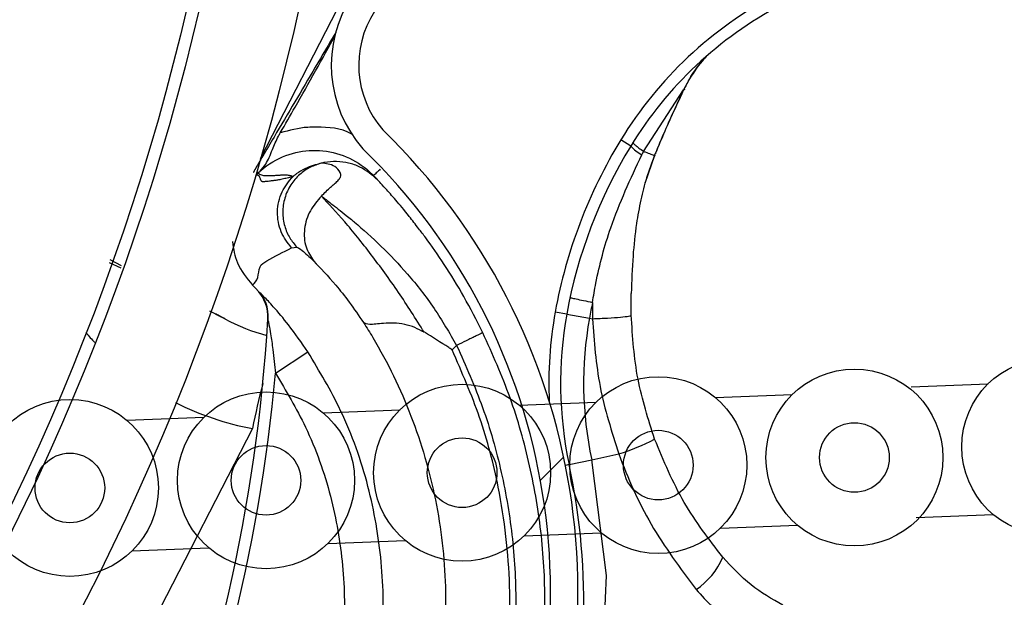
# Model space of a CAD drawing. Header units: inches. Extents: x 170 to 284, y 215 to 248.
# Tile 685 of 1056: x 211.3043 to 211.391, y 244.413 to 244.4639. Entities that reach past the tile are written whole.
import ezdxf

# ---------------------------------------------------------------- set-up
doc = ezdxf.new("R2010")
doc.units = ezdxf.units.IN
doc.header["$LTSCALE"] = 0.25
doc.header["$MEASUREMENT"] = 0
doc.layers.add('LH FRONT OF HOOD', color=7, linetype='Continuous')
pattern_1 = [(45, (200.7563139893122, 238.187647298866), (-0.03026527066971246, 0.03026527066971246), [])]

msp = doc.modelspace()

# ---------------------------------------------------------------- hatches: boundary and pattern name
at = {"layer": 'LH FRONT OF HOOD'}
h = msp.add_hatch(dxfattribs=at)
h.set_pattern_fill('ANSI31', color=256, scale=0.34241245, angle=2.8e-322, style=0)
h.set_pattern_definition([(45, (200.7896657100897, 238.187647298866), (-0.03026527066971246, 0.03026527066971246), [])])
edge = h.paths.add_edge_path(flags=0)
edge.add_arc((211.0763061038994, 244.0798696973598), 0.021400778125, 89.9999999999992, 390.52248781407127, ccw=False)
edge.add_line((211.0763061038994, 244.1012704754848), (211.1490687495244, 244.1012704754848))
edge.add_arc((211.1490687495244, 244.5121654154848), 0.4108949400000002, 270, 450.0000000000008)
edge.add_line((211.1490687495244, 244.9230603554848), (210.6654111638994, 244.9230603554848))
edge.add_arc((210.6654111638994, 244.9273405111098), 0.004280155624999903, 180.0000000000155, 269.9999999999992, ccw=False)
edge.add_line((210.6611310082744, 244.9273405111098), (210.6611310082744, 244.9701420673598))
edge.add_arc((210.6654111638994, 244.9701420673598), 0.004280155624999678, 360, 540, ccw=False)
edge.add_line((210.6696913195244, 244.9701420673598), (210.6696913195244, 244.9273405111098))
edge.add_line((210.6696913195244, 244.9273405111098), (210.6664589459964, 244.9273405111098))
edge.add_line((210.6664589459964, 244.9273405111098), (210.6664589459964, 244.9701420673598))
edge.add_arc((210.6654111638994, 244.9701420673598), 0.001047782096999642, 360, 540.0000000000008)
edge.add_line((210.6643633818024, 244.9701420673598), (210.6643633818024, 244.9273405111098))
edge.add_arc((210.6654111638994, 244.9273405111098), 0.001047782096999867, 180, 270)
edge.add_line((210.6654111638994, 244.9262927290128), (211.1490687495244, 244.9262927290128))
edge.add_arc((211.1490687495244, 244.5121654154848), 0.4141273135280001, 269.9999999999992, 450, ccw=False)
edge.add_line((211.1490687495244, 244.0980381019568), (211.0763061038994, 244.0980381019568))
edge.add_arc((211.0763061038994, 244.0798696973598), 0.018168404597, 450.0000000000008, 750.5224878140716)
edge.add_arc((211.0910543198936, 244.0885648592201), 0.001047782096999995, 390.5224878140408, 495.0000000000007)
edge.add_line((211.0903134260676, 244.0893057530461), (211.0816182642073, 244.0806105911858))
edge.add_line((211.0816182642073, 244.0806105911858), (211.0793326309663, 244.0828962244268))
edge.add_line((211.0793326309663, 244.0828962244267), (211.0880277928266, 244.091591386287))
edge.add_arc((211.0910543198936, 244.0885648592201), 0.004280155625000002, 390.522487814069, 495.0000000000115, ccw=False)
h = msp.add_hatch(dxfattribs=at)
h.set_pattern_fill('ANSI31', color=256, scale=0.34241245, style=0)
h.set_pattern_definition(pattern_1)
edge = h.paths.add_edge_path(flags=0)
edge.add_line((211.1157170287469, 244.9187801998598), (210.7733045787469, 244.9187801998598))
edge.add_line((210.7733045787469, 244.9187801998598), (210.7733045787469, 244.9230603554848))
edge.add_line((210.7733045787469, 244.9230603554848), (211.1157170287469, 244.9230603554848))
edge.add_arc((211.1157170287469, 244.5121654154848), 0.4108949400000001, 269.9999999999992, 450, ccw=False)
edge.add_line((211.1157170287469, 244.1012704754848), (211.0429543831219, 244.1012704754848))
edge.add_line((211.0429543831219, 244.1012704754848), (211.0429543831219, 244.1055506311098))
edge.add_line((211.0429543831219, 244.1055506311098), (211.1157170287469, 244.1055506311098))
edge.add_arc((211.1157170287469, 244.5121654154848), 0.406614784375, 270, 450.0000000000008)
h = msp.add_hatch(dxfattribs=at)
h.set_pattern_fill('ANSI32', color=256, scale=0.34241245, angle=2.8e-322, style=0)
h.set_pattern_definition([(45, (200.7563139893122, 238.187647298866), (-0.09079581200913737, 0.09079581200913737), []), (45, (200.8168445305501, 238.187647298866), (-0.09079581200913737, 0.09079581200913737), [])])
edge = h.paths.add_edge_path(flags=0)
edge.add_arc((211.115717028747, 244.5121654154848), 0.2182879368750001, 180, 540, ccw=False)
edge = h.paths.add_edge_path(flags=0)
edge.add_arc((211.115717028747, 244.5121654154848), 0.2097276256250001, 180, 540, ccw=False)
h = msp.add_hatch(dxfattribs=at)
h.set_pattern_fill('ANSI31', color=256, scale=0.34241245, angle=2.8e-322, style=0)
h.set_pattern_definition(pattern_1)
edge = h.paths.add_edge_path(flags=0)
edge.add_line((211.3609718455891, 244.4799598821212), (211.3607622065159, 244.4775549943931))
edge.add_arc((211.361120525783, 244.4816654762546), 0.004126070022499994, 242.80758111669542, 265.0180014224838, ccw=False)
edge.add_arc((211.3651888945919, 244.4895842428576), 0.01302879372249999, 194.2837484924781, 242.8075811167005, ccw=False)
edge.add_arc((211.3704051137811, 244.4904459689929), 0.01830194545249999, 152.8075811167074, 192.868954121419, ccw=False)
edge.add_arc((211.3645878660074, 244.4934346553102), 0.01176186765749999, 444.94843881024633, 512.8075811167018, ccw=False)
edge.add_arc((211.3651419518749, 244.4894928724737), 0.01566536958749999, 388.0646491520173, 448.23838092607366, ccw=False)
edge.add_arc((211.3567735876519, 244.4846686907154), 0.02532140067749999, 365.6618293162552, 388.7885144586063, ccw=False)
edge.add_arc((211.3669327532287, 244.4866095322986), 0.01504902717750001, 324.96329948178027, 362.12223075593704, ccw=False)
edge.add_arc((211.3564871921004, 244.4934774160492), 0.02754708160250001, 246.11608425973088, 325.7401548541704, ccw=False)
edge.add_arc((211.3428880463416, 244.4598894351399), 0.008748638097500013, 433.7662000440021, 580.7490133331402)
edge.add_arc((211.2967290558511, 244.4135031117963), 0.05672062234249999, 332.3782168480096, 405.81748085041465, ccw=False)
edge.add_arc((211.1553489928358, 244.4847915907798), 0.2150521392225, 316.23360868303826, 333.0136347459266, ccw=False)
edge.add_arc((211.2905326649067, 244.3567099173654), 0.02884824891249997, 257.9664245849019, 314.2213378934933, ccw=False)
edge.add_arc((211.2810172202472, 244.3002745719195), 0.0284373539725, 442.9281750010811, 496.5266487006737)
edge.add_arc((211.2715049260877, 244.3098581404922), 0.01494630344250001, 498.0990219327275, 553.3547732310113)
edge.add_arc((211.2753799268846, 244.3099075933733), 0.0187470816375, 190.765455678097, 224.2471970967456)
edge.add_arc((211.2711939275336, 244.3066302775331), 0.0134739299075, 226.6851385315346, 265.0812268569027)
edge.add_arc((211.2702704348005, 244.2992130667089), 0.006011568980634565, 267.7901137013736, 288.5251547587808)
edge.add_arc((211.2648770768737, 244.3101451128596), 0.01816498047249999, 293.7068411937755, 332.8075811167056)
edge.add_arc((211.27130346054, 244.3068434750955), 0.01094007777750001, 332.8075811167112, 422.8075811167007)
edge.add_arc((211.2754500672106, 244.3149145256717), 0.001866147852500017, 422.8075811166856, 438.449827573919)
edge.add_line((211.2758237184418, 244.3167428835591), (211.2763070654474, 244.319108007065))
edge.add_arc((211.2754500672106, 244.3149145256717), 0.004280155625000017, 422.80758111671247, 438.44982757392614, ccw=False)
edge.add_arc((211.27130346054, 244.3068434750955), 0.01335408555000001, 332.80758111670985, 422.80758111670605, ccw=False)
edge.add_arc((211.2648770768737, 244.3101451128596), 0.020578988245, 293.418939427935, 332.8075811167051, ccw=False)
edge.add_arc((211.2702704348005, 244.2992130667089), 0.008425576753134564, 267.3852483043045, 289.30729203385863, ccw=False)
edge.add_arc((211.2711939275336, 244.3066302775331), 0.01588793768, 226.4978833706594, 265.2781618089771, ccw=False)
edge.add_arc((211.2753799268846, 244.3099075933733), 0.02116108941, 190.9121118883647, 224.3847528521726, ccw=False)
edge.add_arc((211.2715049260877, 244.3098581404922), 0.01736031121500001, 137.9878292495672, 193.1734344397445, ccw=False)
edge.add_arc((211.2810172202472, 244.3002745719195), 0.030851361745, 442.72573840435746, 496.58711871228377, ccw=False)
edge.add_arc((211.2905326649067, 244.3567099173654), 0.02643424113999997, 257.7492906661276, 314.1311942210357)
edge.add_arc((211.1553489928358, 244.4847915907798), 0.21263813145, 316.245249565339, 333.0172706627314)
edge.add_arc((211.2967290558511, 244.4135031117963), 0.05430661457, 332.3642077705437, 405.9221159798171)
edge.add_arc((211.3428880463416, 244.4598894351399), 0.01116264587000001, 72.86862000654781, 221.3366683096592, ccw=False)
edge.add_arc((211.3564871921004, 244.4934774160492), 0.02513307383, 245.7789812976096, 325.7782389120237)
edge.add_arc((211.3669327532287, 244.4866095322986), 0.01263501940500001, 324.8906283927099, 361.7902779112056)
edge.add_arc((211.3567735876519, 244.4846686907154), 0.022907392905, 365.8518874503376, 388.8272963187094)
edge.add_arc((211.3651419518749, 244.4894928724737), 0.01325136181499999, 387.9998215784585, 448.5428308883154)
edge.add_arc((211.3645878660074, 244.4934346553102), 0.009347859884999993, 444.5301052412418, 512.8075811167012)
edge.add_arc((211.3704051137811, 244.4904459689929), 0.01588793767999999, 512.8075811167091, 552.7597599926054)
edge.add_arc((211.3651888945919, 244.4895842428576), 0.01061478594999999, 194.4420824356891, 242.8075811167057)
edge.add_arc((211.361120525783, 244.4816654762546), 0.001712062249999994, 242.8075811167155, 265.0180014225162)

# ---------------------------------------------------------------- linework, layer by layer
for p, q in [((211.3458429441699, 244.4913396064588), (211.3254453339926, 244.4516372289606)), ((211.3592365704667, 244.4522873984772), (211.3627550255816, 244.4577132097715)), ((211.3581045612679, 244.4527574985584), (211.3572279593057, 244.4532930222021)), ((211.359376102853, 244.449477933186), (211.3602301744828, 244.4519386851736)), ((211.3602624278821, 244.4520933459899), (211.3601983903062, 244.4519381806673)), ((211.3250602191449, 244.4501664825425), (211.3252734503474, 244.4503707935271)), ((211.3356264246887, 244.4499562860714), (211.3354434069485, 244.4501487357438)), ((211.3358050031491, 244.4497670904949), (211.3356836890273, 244.4498960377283)), ((211.3282223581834, 244.4437831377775), (211.3286850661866, 244.4438401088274)), ((211.3132492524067, 244.4422019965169), (211.3122308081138, 244.442724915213)), ((211.3121474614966, 244.4424882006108), (211.3131734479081, 244.4420037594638)), ((211.3250317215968, 244.4402280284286), (211.3247929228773, 244.4404898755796)), ((211.3253368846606, 244.4399059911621), (211.3250317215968, 244.4402280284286)), ((211.3581448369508, 244.4378296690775), (211.3581489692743, 244.4397443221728)), ((211.3547412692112, 244.4389607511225), (211.3547400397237, 244.437527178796)), ((211.3524656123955, 244.4379382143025), (211.3514547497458, 244.4381208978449)), ((211.3524656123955, 244.4379382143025), (211.3544666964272, 244.4375765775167)), ((211.3544666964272, 244.4375765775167), (211.3547400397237, 244.437527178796)), ((211.3423641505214, 244.4347893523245), (211.3427680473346, 244.4351763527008)), ((211.3268050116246, 244.4327170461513), (211.329663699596, 244.4345982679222)), ((211.3828116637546, 244.4315262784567), (211.3895937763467, 244.4317895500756)), ((211.365557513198, 244.430583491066), (211.3723396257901, 244.4308467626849)), ((211.3482770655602, 244.4299126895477), (211.3550591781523, 244.4301759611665)), ((211.3137161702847, 244.428571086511), (211.3204982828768, 244.4288343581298)), ((211.3309966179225, 244.4292418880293), (211.3377787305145, 244.4295051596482)), ((211.3247849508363, 244.4278383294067), (211.2948889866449, 244.3696481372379)), ((211.3546710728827, 244.4250870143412), (211.357067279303, 244.4256015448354)), ((211.3526828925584, 244.4246600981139), (211.3523556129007, 244.4245898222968)), ((211.3526828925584, 244.4246600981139), (211.3546710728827, 244.4250870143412)), ((211.3832588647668, 244.4200059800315), (211.3900409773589, 244.4202692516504)), ((211.3660047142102, 244.4190631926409), (211.3727868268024, 244.4193264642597)), ((211.3487242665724, 244.4183923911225), (211.3555063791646, 244.4186556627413)), ((211.3314438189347, 244.4177215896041), (211.3382259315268, 244.417984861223)), ((211.3141633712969, 244.4170507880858), (211.320945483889, 244.4173140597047))]:
    msp.add_line(p, q, dxfattribs=at)
at = {"layer": 'LH FRONT OF HOOD', "flags": 128}
for points in [[(211.362816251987, 244.4577589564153), (211.3628374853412, 244.4577395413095), (211.3628506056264, 244.4577234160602), (211.3628552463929, 244.4577110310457), (211.362851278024, 244.4577027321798), (211.3628388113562, 244.4576987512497), (211.3628181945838, 244.457699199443), (211.3627900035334, 244.4577040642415), (211.3627550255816, 244.4577132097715)], [(211.353035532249, 244.3940795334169), (211.3533345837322, 244.3948217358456), (211.3555193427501, 244.4048911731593), (211.355959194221, 244.4148782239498), (211.3546710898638, 244.425086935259), (211.3546710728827, 244.4250870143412), (211.3546710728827, 244.4250870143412)]]:
    msp.add_lwpolyline(points, dxfattribs=at)
at = {"layer": 'LH FRONT OF HOOD'}
for centre, radius in [((211.1157170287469, 244.5121654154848), 0.218287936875), ((211.1157170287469, 244.5121654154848), 0.2097276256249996), ((211.1157170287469, 244.5121654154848), 0.20865758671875), ((211.3950665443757, 244.4262331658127), 0.00779901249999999), ((211.3778123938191, 244.4252903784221), 0.007799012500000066), ((211.3605319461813, 244.4246195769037), 0.00779901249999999), ((211.3432514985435, 244.4239487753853), 0.007799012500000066), ((211.3259710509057, 244.423277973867), 0.007799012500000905), ((211.3086906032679, 244.4226071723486), 0.007799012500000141), ((211.3778123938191, 244.4252903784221), 0.003068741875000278), ((211.3432514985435, 244.4239487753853), 0.003068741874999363), ((211.3605319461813, 244.4246195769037), 0.003068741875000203), ((211.3259710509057, 244.423277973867), 0.003068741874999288), ((211.3086906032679, 244.4226071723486), 0.003068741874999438)]:
    msp.add_circle(centre, radius, dxfattribs=at)
for centre, radius, start, end in [((211.1157170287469, 244.5121654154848), 0.4141273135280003, 270, 90), ((211.1157170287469, 244.5121654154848), 0.4108949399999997, 270, 90), ((211.1157170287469, 244.5121654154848), 0.406614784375, 270, 90), ((211.3428880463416, 244.4598894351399), 0.01116264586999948, 72.86862000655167, 221.3366683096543), ((211.3428880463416, 244.4598894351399), 0.008748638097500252, 73.76620004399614, 220.7490133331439), ((211.3873246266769, 244.4349067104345), 0.03526848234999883, 117.8627048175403, 148.5788848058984), ((211.3873246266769, 244.4349067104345), 0.03424124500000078, 117.8627048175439, 148.578884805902), ((211.296729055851, 244.4135031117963), 0.05672062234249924, 332.3782168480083, 45.81748085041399), ((211.3949218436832, 244.4302655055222), 0.04417120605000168, 148.5788848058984, 169.7560486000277), ((211.296729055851, 244.4135031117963), 0.05430661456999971, 332.3642077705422, 45.92211597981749), ((211.3949218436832, 244.4302655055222), 0.04314396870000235, 148.5788848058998, 169.7560486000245), ((211.3607313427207, 244.4550718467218), 0.003500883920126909, 221.381938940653, 241.850199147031), ((211.3603350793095, 244.4522558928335), 0.0001780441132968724, 245.9174166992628, 262.8783449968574), ((211.3602865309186, 244.4520592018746), 3.319259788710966e-05, 37.09651304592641, 75.0949892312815), ((211.3227119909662, 244.4376987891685), 0.003424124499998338, 356.6781313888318, 43.42999263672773), ((211.3949218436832, 244.4302655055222), 0.04111046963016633, 167.7880775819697, 169.7560486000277), ((211.1808495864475, 244.4459328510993), 0.1455252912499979, 318.1620057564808, 356.678131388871), ((211.3221041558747, 244.4370780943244), 0.0005136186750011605, 61.41807816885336, 62.82183662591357), ((211.3305406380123, 244.4525633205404), 0.01712062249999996, 241.4180781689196, 254.7541812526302), ((211.3861610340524, 244.4318487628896), 0.03526848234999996, 169.7560486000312, 182.6462420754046), ((211.3861610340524, 244.4318487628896), 0.03424124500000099, 169.7560486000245, 192.1189350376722), ((211.3861610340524, 244.4318487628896), 0.03220774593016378, 169.7560486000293, 192.1189350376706), ((211.3295467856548, 244.4530739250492), 0.02568093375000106, 220.7648642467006, 223.4329066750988), ((211.1808495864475, 244.4459328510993), 0.1465525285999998, 318.1481994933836, 354.8261561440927), ((211.3823433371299, 244.4168418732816), 0.05859940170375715, 165.2001177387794, 169.1840503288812), ((211.3295467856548, 244.4530739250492), 0.02568093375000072, 243.2920604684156, 259.3142069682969), ((211.3498710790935, 244.4475114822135), 0.02306145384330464, 288.1824858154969, 296.6461941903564), ((211.2961048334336, 244.412511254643), 0.05786770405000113, 343.7094724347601, 12.11893503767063), ((211.3605433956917, 244.4187990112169), 0.006116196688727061, 302.8035457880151, 337.9111589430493)]:
    msp.add_arc(centre, radius, start, end, dxfattribs=at)
for points, knots in [([(211.3321172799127, 244.4627761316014), (211.3309166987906, 244.4607382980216), (211.329103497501, 244.4576606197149), (211.3269589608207, 244.4540213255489), (211.3258299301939, 244.4521161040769), (211.3252220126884, 244.4510795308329), (211.3249474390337, 244.4505961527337), (211.3248497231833, 244.4504215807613), (211.324847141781, 244.4504169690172)], [0, 0, 0, 0, 0.4937439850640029, 0.7456865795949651, 0.8829237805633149, 0.9575698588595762, 0.9988791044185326, 0.9999999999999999, 0.9999999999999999, 0.9999999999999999, 0.9999999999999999]), ([(211.3272282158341, 244.4539162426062), (211.3276664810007, 244.4546743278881), (211.329324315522, 244.4575419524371), (211.3309257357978, 244.4604415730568), (211.3321038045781, 244.4625746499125)], [0, 0, 0, 0, 0.2643600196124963, 0.9999999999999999, 0.9999999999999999, 0.9999999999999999, 0.9999999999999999]), ([(211.364888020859, 244.4607729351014), (211.36472028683, 244.4606032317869), (211.3641022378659, 244.4599779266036), (211.3633733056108, 244.4588488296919), (211.3628858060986, 244.4579534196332), (211.3627550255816, 244.4577132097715)], [0, 0, 0, 0, 0.2141804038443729, 0.7891897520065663, 1, 1, 1, 1]), ([(211.362816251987, 244.4577589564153), (211.362939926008, 244.4580112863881), (211.3633210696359, 244.458788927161), (211.3637997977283, 244.4594575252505), (211.3641231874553, 244.4599091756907)], [0, 0, 0, 0, 0.3244814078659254, 1, 1, 1, 1]), ([(211.3627550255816, 244.4577132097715), (211.362194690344, 244.4565058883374), (211.3613366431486, 244.4546571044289), (211.3605391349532, 244.4527537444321), (211.3602624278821, 244.4520933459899)], [0, 0, 0, 0, 0.6530354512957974, 1, 1, 1, 1]), ([(211.3602950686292, 244.4520912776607), (211.3605715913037, 244.4527599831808), (211.361366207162, 244.4546815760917), (211.36224395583, 244.4565443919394), (211.362816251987, 244.4577589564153)], [0, 0, 0, 0, 0.3479954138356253, 1, 1, 1, 1]), ([(211.3254443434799, 244.4505375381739), (211.3256194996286, 244.450737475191), (211.3260694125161, 244.4512510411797), (211.3264825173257, 244.4523136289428), (211.3269026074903, 244.4533404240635), (211.3271762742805, 244.4538243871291), (211.3272282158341, 244.4539162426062)], [0, 0, 0, 0, 0.2412678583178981, 0.6197299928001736, 0.9278253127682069, 1, 1, 1, 1]), ([(211.3335955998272, 244.4537719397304), (211.3335562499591, 244.4537951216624), (211.3326247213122, 244.454343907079), (211.3311985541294, 244.4544304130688), (211.3290875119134, 244.4544158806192), (211.3280321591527, 244.4541322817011), (211.3272282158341, 244.4539162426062)], [0, 0, 0, 0, 0.0210988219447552, 0.4994719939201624, 0.618709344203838, 0.9999999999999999, 0.9999999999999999, 0.9999999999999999, 0.9999999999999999]), ([(211.3252734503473, 244.4503707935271), (211.3252734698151, 244.4503708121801), (211.3258971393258, 244.4509683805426), (211.327324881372, 244.4519117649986), (211.329181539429, 244.4523489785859), (211.330991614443, 244.4523894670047), (211.3328082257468, 244.4520456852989), (211.334467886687, 244.4510806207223), (211.3352557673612, 244.4503448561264), (211.3354433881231, 244.4501487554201), (211.3354434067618, 244.450148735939)], [0, 0, 0, 0, 7.18941593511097e-06, 0.2303203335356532, 0.4448965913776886, 0.4983905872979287, 0.7130087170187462, 0.9276298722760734, 0.9999928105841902, 1, 1, 1, 1]), ([(211.3590797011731, 244.4519850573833), (211.3591317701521, 244.4520859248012), (211.3591838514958, 244.4521868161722), (211.3592365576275, 244.452287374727), (211.3592365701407, 244.4522873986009)], [0, 0, 0, 0, 0.9997625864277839, 1, 1, 1, 1]), ([(211.3592365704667, 244.4522873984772), (211.3592878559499, 244.4522680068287), (211.3595249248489, 244.4521783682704), (211.3598697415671, 244.4520514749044), (211.3600991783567, 244.4519723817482), (211.360198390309, 244.4519381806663)], [0, 0, 0, 0, 0.135457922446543, 0.6261588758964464, 1, 1, 1, 1]), ([(211.3358050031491, 244.4497670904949), (211.3353096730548, 244.4501934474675), (211.3345474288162, 244.4508495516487), (211.3332517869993, 244.4512828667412), (211.3321984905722, 244.45142338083), (211.3313832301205, 244.4513635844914), (211.3309400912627, 244.4512640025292), (211.3308435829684, 244.4512423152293)], [0, 0, 0, 0, 0.3580314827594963, 0.5509607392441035, 0.7480445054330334, 0.9451282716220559, 1, 1, 1, 1]), ([(211.3547412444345, 244.4389599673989), (211.3547412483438, 244.4389599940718), (211.3548246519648, 244.4395290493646), (211.3552121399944, 244.4417570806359), (211.3563941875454, 244.4462176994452), (211.358093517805, 244.4498671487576), (211.3590797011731, 244.4519850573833)], [0, 0, 0, 0, 5.869764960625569e-06, 0.125228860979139, 0.4923383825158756, 1, 1, 1, 1]), ([(211.3601983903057, 244.4519381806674), (211.3599532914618, 244.4512832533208), (211.359468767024, 244.4499885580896), (211.3589625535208, 244.4479640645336), (211.3585462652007, 244.4456554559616), (211.3582567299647, 244.4428767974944), (211.3581867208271, 244.4408489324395), (211.3581485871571, 244.4397443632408)], [0, 0, 0, 0, 0.1627420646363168, 0.3217171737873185, 0.4905672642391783, 0.7225142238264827, 1, 1, 1, 1]), ([(211.3602301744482, 244.4519386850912), (211.3602370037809, 244.4519347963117), (211.3602508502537, 244.451926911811), (211.3602501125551, 244.4519236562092), (211.3602342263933, 244.4519266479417), (211.3602102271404, 244.4519343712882), (211.3601983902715, 244.4519381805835)], [0, 0, 0, 0, 0.2466091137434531, 0.5000000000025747, 0.753390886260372, 0.9999999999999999, 0.9999999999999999, 0.9999999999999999, 0.9999999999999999]), ([(211.3250448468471, 244.4501631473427), (211.3250448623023, 244.4501631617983), (211.3251746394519, 244.4502845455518), (211.3253094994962, 244.4504110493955), (211.3254443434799, 244.4505375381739)], [0, 0, 0, 0, 0.0001190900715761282, 1, 1, 1, 1]), ([(211.3254443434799, 244.4505375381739), (211.325393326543, 244.4504875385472), (211.3252784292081, 244.4503749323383), (211.3251381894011, 244.4502409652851), (211.3250602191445, 244.4501664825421)], [0, 0, 0, 0, 0.4440219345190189, 0.9999999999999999, 0.9999999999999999, 0.9999999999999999, 0.9999999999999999]), ([(211.330843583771, 244.4512423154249), (211.3305179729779, 244.4511391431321), (211.3298311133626, 244.4509215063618), (211.3288947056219, 244.450266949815), (211.3280975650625, 244.4493415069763), (211.3275710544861, 244.4481820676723), (211.3273917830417, 244.4469211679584), (211.3275663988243, 244.4457117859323), (211.3280039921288, 244.4446557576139), (211.3284660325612, 244.4441024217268), (211.3286850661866, 244.4438401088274)], [0, 0, 0, 0, 0.1098512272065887, 0.2317256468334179, 0.3631776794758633, 0.4999999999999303, 0.6368223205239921, 0.7682743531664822, 0.8901487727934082, 1, 1, 1, 1]), ([(211.330843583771, 244.4512423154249), (211.330353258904, 244.451105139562), (211.3295120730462, 244.4508698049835), (211.3288113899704, 244.4504202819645), (211.3284937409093, 244.4501817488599), (211.32840690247, 244.4501125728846), (211.3283844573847, 244.4500948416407), (211.3283769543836, 244.4500889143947)], [0, 0, 0, 0, 0.5022803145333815, 0.8616962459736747, 0.9584272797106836, 0.9861029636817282, 1, 1, 1, 1]), ([(211.3308513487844, 244.4483432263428), (211.3311256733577, 244.4486186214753), (211.3315081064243, 244.4490025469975), (211.3320050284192, 244.4494188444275), (211.3323490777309, 244.4497287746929), (211.3326077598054, 244.4500956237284), (211.3325164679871, 244.4505489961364), (211.3318439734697, 244.4511644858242), (211.3312434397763, 244.4512112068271), (211.3308435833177, 244.4512423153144)], [0, 0, 0, 0, 0.1001269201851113, 0.1395859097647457, 0.1897135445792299, 0.2582342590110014, 0.3697357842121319, 0.5803479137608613, 1, 1, 1, 1]), ([(211.3360432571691, 244.4507226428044), (211.3359865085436, 244.4506683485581), (211.3357641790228, 244.4504556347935), (211.3355152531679, 244.4502174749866), (211.3354673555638, 244.4501716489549), (211.3354434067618, 244.450148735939)], [0, 0, 0, 0, 0.1462931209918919, 0.5731465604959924, 0.9999999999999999, 0.9999999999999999, 0.9999999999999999, 0.9999999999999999]), ([(211.3283554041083, 244.4500746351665), (211.3282171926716, 244.4500340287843), (211.3279241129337, 244.44994792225), (211.3274990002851, 244.4498493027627), (211.3271610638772, 244.4497832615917), (211.3269113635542, 244.4497409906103), (211.3267536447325, 244.4497162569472), (211.3265936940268, 244.4496931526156), (211.3264315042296, 244.4496716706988), (211.3262589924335, 244.449650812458), (211.3260827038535, 244.4496317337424), (211.3259241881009, 244.4496154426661), (211.3258081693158, 244.4496063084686), (211.3257257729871, 244.4496005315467), (211.3256619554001, 244.4496109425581), (211.3256036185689, 244.4496397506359), (211.3255516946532, 244.4496904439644), (211.325507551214, 244.449765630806), (211.3254757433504, 244.4498657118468), (211.3254428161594, 244.4499558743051), (211.3254165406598, 244.4500259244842), (211.3253980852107, 244.4500700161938), (211.3253812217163, 244.4501071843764), (211.3253506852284, 244.4501369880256), (211.3253035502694, 244.4501640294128), (211.3252369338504, 244.4501789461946), (211.3251572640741, 244.4501811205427), (211.3250919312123, 244.4501707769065), (211.3250593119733, 244.4501656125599)], [0, 0, 0, 0, 0.08480730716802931, 0.1798353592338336, 0.2850849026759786, 0.3228266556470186, 0.3617275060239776, 0.4017874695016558, 0.443006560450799, 0.4853847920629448, 0.5351510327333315, 0.5813528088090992, 0.6105805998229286, 0.6293562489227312, 0.6489120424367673, 0.6766412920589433, 0.7075477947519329, 0.7416323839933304, 0.7850907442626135, 0.8280699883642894, 0.8539878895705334, 0.8729964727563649, 0.885095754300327, 0.9032140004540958, 0.9275168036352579, 0.951748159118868, 0.9759089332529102, 1, 1, 1, 1]), ([(211.3252737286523, 244.4503710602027), (211.3253152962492, 244.4503396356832), (211.3254002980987, 244.4502753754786), (211.3255661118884, 244.4502108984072), (211.3257592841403, 244.4501670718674), (211.3259758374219, 244.4501465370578), (211.3262043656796, 244.4501428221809), (211.3264381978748, 244.4501499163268), (211.3267018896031, 244.4501658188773), (211.326959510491, 244.4501841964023), (211.327189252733, 244.4501989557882), (211.3273812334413, 244.4502090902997), (211.3275609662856, 244.4502133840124), (211.3277447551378, 244.4502107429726), (211.3279199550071, 244.450198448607), (211.3280834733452, 244.4501724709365), (211.3282322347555, 244.450133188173), (211.3283149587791, 244.4500938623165), (211.3283554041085, 244.4500746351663)], [0, 0, 0, 0, 0.0657809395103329, 0.1345158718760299, 0.2062058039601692, 0.27713025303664, 0.3450539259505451, 0.411816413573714, 0.4774590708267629, 0.5636721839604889, 0.622780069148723, 0.6670965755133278, 0.724168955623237, 0.7778304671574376, 0.8321346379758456, 0.8905164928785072, 0.9464714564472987, 1, 1, 1, 1]), ([(211.3282223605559, 244.4437831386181), (211.3278783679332, 244.4442283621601), (211.3273492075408, 244.4449132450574), (211.3270331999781, 244.4460446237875), (211.3269543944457, 244.4469562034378), (211.3270711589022, 244.4478636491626), (211.3274340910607, 244.4489806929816), (211.3279913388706, 244.4496426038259), (211.3283535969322, 244.4500729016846)], [0, 0, 0, 0, 0.2394514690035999, 0.368345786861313, 0.499976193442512, 0.6316105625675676, 0.7605158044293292, 0.9999999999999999, 0.9999999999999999, 0.9999999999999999, 0.9999999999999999]), ([(211.3356836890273, 244.4498960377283), (211.3356355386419, 244.4499472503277), (211.3354908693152, 244.4501011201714), (211.3356043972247, 244.4499791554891), (211.3357411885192, 244.4498356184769), (211.3356422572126, 244.4499396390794), (211.3356264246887, 244.4499562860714)], [0, 0, 0, 0, 0.1877582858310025, 0.5641255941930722, 0.9302446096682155, 0.9999999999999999, 0.9999999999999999, 0.9999999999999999, 0.9999999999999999]), ([(211.3394172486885, 244.4454755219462), (211.3391374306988, 244.4458451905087), (211.3383710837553, 244.4468576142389), (211.3373655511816, 244.4480365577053), (211.3364750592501, 244.4490463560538), (211.3359316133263, 244.4496321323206), (211.3358469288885, 244.4497224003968), (211.3358050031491, 244.4497670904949)], [0, 0, 0, 0, 0.1282528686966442, 0.3512504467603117, 0.5733912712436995, 0.7887937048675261, 1, 1, 1, 1]), ([(211.3308494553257, 244.4483423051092), (211.330494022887, 244.4479290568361), (211.3297556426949, 244.4470705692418), (211.3292782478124, 244.445446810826), (211.329372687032, 244.4438377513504), (211.3299133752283, 244.4430142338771), (211.3301737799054, 244.4426176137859)], [0, 0, 0, 0, 0.2405618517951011, 0.4997464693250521, 0.7590693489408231, 1, 1, 1, 1]), ([(211.3399132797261, 244.4363301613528), (211.3391593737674, 244.4375291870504), (211.3376108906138, 244.4399919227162), (211.3351743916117, 244.4433047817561), (211.3327742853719, 244.446289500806), (211.3315010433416, 244.4476442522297), (211.3308474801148, 244.4483396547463)], [0, 0, 0, 0, 0.2305257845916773, 0.4734878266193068, 0.7297379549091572, 1, 1, 1, 1]), ([(211.3308494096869, 244.4483406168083), (211.3311246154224, 244.4481350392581), (211.3317820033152, 244.4476439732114), (211.3327021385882, 244.446914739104), (211.3334275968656, 244.4463241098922), (211.3344198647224, 244.4455017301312), (211.3360613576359, 244.444029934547), (211.338494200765, 244.4414800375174), (211.3408186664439, 244.4385407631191), (211.3421273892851, 244.4362820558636), (211.3427680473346, 244.4351763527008)], [0, 0, 0, 0, 0.08980644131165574, 0.2145219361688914, 0.2531624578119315, 0.2759662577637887, 0.4628905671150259, 0.637395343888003, 0.8224944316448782, 1, 1, 1, 1]), ([(211.3450781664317, 244.4362981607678), (211.3445283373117, 244.4373758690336), (211.343442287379, 244.4395046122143), (211.3416912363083, 244.4423197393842), (211.340311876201, 244.4443236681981), (211.3396222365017, 244.4452115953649), (211.3394172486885, 244.4454755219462)], [0, 0, 0, 0, 0.3013203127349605, 0.5951829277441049, 0.879672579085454, 1, 1, 1, 1]), ([(211.3230102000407, 244.4443255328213), (211.3231091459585, 244.4436861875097), (211.3233322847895, 244.4422443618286), (211.3242664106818, 244.4411135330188), (211.324786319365, 244.4404841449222)], [0, 0, 0, 0, 0.443427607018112, 1, 1, 1, 1]), ([(211.3247863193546, 244.4404841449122), (211.3249683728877, 244.4406767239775), (211.3253325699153, 244.4410619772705), (211.3253274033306, 244.4422146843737), (211.3265020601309, 244.4429015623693), (211.3274850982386, 244.4434053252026), (211.3282223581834, 244.4437831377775)], [0, 0, 0, 0, 0.1666800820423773, 0.3334425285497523, 0.5000945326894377, 1, 1, 1, 1]), ([(211.3286850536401, 244.443840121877), (211.3288000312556, 244.4437892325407), (211.3290298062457, 244.4436875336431), (211.3297891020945, 244.4429776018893), (211.330168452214, 244.4426229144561)], [0, 0, 0, 0, 0.5003922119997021, 1, 1, 1, 1]), ([(211.3301746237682, 244.4426167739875), (211.3307854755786, 244.441979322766), (211.3317124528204, 244.4410119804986), (211.3332997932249, 244.4390264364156), (211.3341444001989, 244.437799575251), (211.3345687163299, 244.4371832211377)], [0, 0, 0, 0, 0.49019897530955, 0.7438846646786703, 0.9999999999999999, 0.9999999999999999, 0.9999999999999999, 0.9999999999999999]), ([(211.3261564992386, 244.4373568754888), (211.3261632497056, 244.437708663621), (211.3261750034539, 244.4383211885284), (211.3258794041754, 244.4391997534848), (211.3255382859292, 244.4396457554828), (211.325351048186, 244.4398905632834)], [0, 0, 0, 0, 0.3783552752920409, 0.6587829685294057, 1, 1, 1, 1]), ([(211.329663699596, 244.4345982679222), (211.329098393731, 244.4354150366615), (211.3281042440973, 244.4368514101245), (211.3267170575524, 244.4384908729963), (211.3258107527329, 244.4394574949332), (211.3254550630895, 244.439798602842), (211.3253512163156, 244.4398907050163), (211.3253512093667, 244.4398907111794)], [0, 0, 0, 0, 0.3699466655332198, 0.650589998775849, 0.8492685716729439, 0.9999899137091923, 1, 1, 1, 1]), ([(211.3210271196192, 244.4381995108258), (211.3211954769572, 244.4381147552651), (211.3214767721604, 244.4379731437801), (211.3218250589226, 244.4377965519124), (211.3220495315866, 244.4376823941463), (211.3222040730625, 244.4376036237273), (211.3223007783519, 244.437554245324), (211.3223446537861, 244.4375318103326), (211.3223483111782, 244.4375299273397), (211.3223498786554, 244.4375291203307)], [0, 0, 0, 0, 0.3458279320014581, 0.5778170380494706, 0.7272875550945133, 0.8255095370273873, 0.9259620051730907, 0.9682689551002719, 1, 1, 1, 1]), ([(211.3223387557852, 244.4375350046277), (211.322337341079, 244.4375357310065), (211.3223340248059, 244.437537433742), (211.3222891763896, 244.4375604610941), (211.3221908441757, 244.437610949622), (211.3220341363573, 244.4376914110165), (211.3218056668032, 244.4378087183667), (211.3214630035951, 244.4379846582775), (211.3211893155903, 244.4381251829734), (211.3210301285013, 244.4382069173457)], [0, 0, 0, 0, 0.03093421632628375, 0.07251421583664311, 0.1735368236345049, 0.2738894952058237, 0.4276189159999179, 0.6670819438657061, 1, 1, 1, 1]), ([(211.3261303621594, 244.4375003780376), (211.3261311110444, 244.4374962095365), (211.3261327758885, 244.4374869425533), (211.3261409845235, 244.4374407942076), (211.3261455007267, 244.4374154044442)], [0, 0, 0, 0, 0.4498228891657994, 1, 1, 1, 1]), ([(211.3547400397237, 244.437527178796), (211.3551971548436, 244.437546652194), (211.3561380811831, 244.437586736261), (211.3572551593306, 244.4376672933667), (211.3580077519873, 244.4377528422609), (211.358100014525, 244.4378045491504), (211.3581448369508, 244.4378296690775)], [0, 0, 0, 0, 0.2429069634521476, 0.4999999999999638, 0.7570930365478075, 1, 1, 1, 1]), ([(211.3547400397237, 244.437527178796), (211.3548847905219, 244.4355197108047), (211.3551780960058, 244.4314520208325), (211.3564321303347, 244.4275684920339), (211.357067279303, 244.4256015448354)], [0, 0, 0, 0, 0.4935154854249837, 1, 1, 1, 1]), ([(211.3602136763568, 244.4268993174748), (211.3596540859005, 244.4286560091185), (211.3585200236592, 244.4322161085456), (211.3582709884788, 244.435942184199), (211.3581448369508, 244.4378296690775)], [0, 0, 0, 0, 0.4934389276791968, 1, 1, 1, 1]), ([(211.3261565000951, 244.4373568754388), (211.3261578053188, 244.4373511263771), (211.326181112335, 244.4372484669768), (211.3262567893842, 244.4368665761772), (211.3264040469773, 244.4360157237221), (211.3266148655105, 244.4345837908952), (211.3267340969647, 244.4334132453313), (211.3268050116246, 244.4327170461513)], [0, 0, 0, 0, 0.005253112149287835, 0.09380336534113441, 0.2660256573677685, 0.5634579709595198, 1, 1, 1, 1]), ([(211.3399136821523, 244.4363297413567), (211.3396424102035, 244.436478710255), (211.3390855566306, 244.4367845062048), (211.3381610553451, 244.437050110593), (211.3371984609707, 244.4371727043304), (211.3360501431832, 244.4371105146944), (211.3350056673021, 244.4369521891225), (211.3347124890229, 244.4371072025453), (211.3345687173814, 244.4371832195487)], [0, 0, 0, 0, 0.1136768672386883, 0.2333502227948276, 0.3620694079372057, 0.5019163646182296, 0.7557448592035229, 1, 1, 1, 1]), ([(211.334569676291, 244.4371838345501), (211.3348425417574, 244.4367483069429), (211.3364779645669, 244.434137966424), (211.338934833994, 244.4290179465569), (211.3411170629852, 244.4215994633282), (211.3419884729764, 244.4139117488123), (211.341576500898, 244.4059994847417), (211.3397208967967, 244.3980994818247), (211.3375245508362, 244.3930130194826), (211.3362045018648, 244.3905973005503), (211.3362044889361, 244.3905972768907)], [0, 0, 0, 0, 0.03155846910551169, 0.1891461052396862, 0.3467338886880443, 0.5043277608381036, 0.6619226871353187, 0.8309600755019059, 0.9999983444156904, 1, 1, 1, 1]), ([(211.3423641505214, 244.4347893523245), (211.3423545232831, 244.4347957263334), (211.3422585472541, 244.4348592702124), (211.3414504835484, 244.4353915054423), (211.3406422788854, 244.4358948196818), (211.3399216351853, 244.4363436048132)], [0, 0, 0, 0, 0.01193493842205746, 0.1189819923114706, 1, 1, 1, 1]), ([(211.3450781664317, 244.4362981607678), (211.3450473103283, 244.4362831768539), (211.3449998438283, 244.436260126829), (211.3447117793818, 244.4361202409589), (211.344413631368, 244.4359754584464), (211.3440435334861, 244.4357957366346), (211.3435056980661, 244.4355345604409), (211.3430586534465, 244.4353174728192), (211.3427680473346, 244.4351763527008)], [0, 0, 0, 0, 0.2394567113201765, 0.3683605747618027, 0.4999999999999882, 0.6316394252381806, 0.7605432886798, 1, 1, 1, 1]), ([(211.3490268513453, 244.399732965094), (211.3494503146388, 244.4017788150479), (211.3502975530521, 244.4058720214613), (211.3506567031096, 244.4121451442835), (211.3503543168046, 244.4184098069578), (211.3493065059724, 244.424584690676), (211.3476118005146, 244.4306065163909), (211.345921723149, 244.4344031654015), (211.3450781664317, 244.4362981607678)], [0, 0, 0, 0, 0.1669692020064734, 0.3340613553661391, 0.5010874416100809, 0.6678519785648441, 0.8342172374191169, 0.9999999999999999, 0.9999999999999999, 0.9999999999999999, 0.9999999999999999]), ([(211.3427680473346, 244.4351763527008), (211.3435745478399, 244.4333662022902), (211.3451888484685, 244.4297429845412), (211.3468000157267, 244.4239992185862), (211.3477963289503, 244.4181179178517), (211.3480899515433, 244.4121500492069), (211.3477142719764, 244.4061873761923), (211.3466345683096, 244.4003158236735), (211.3449386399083, 244.3945960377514), (211.3432554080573, 244.391003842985), (211.3424164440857, 244.3892134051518)], [0, 0, 0, 0, 0.1247413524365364, 0.2496837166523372, 0.3746881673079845, 0.4999855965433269, 0.6253465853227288, 0.7503062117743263, 0.87554650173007, 1, 1, 1, 1]), ([(211.3351867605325, 244.4035102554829), (211.3355734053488, 244.4054333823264), (211.3364057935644, 244.4095735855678), (211.3362889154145, 244.4160948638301), (211.3351174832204, 244.4228902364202), (211.3329096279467, 244.4291660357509), (211.3306788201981, 244.4328994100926), (211.329663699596, 244.4345982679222)], [0, 0, 0, 0, 0.1810254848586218, 0.3897206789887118, 0.5984159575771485, 0.8172607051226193, 0.9999999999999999, 0.9999999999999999, 0.9999999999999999, 0.9999999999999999]), ([(211.3411950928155, 244.3879549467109), (211.342509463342, 244.3906943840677), (211.3451818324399, 244.3962641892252), (211.3471608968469, 244.4051262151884), (211.3476780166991, 244.4140418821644), (211.3467581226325, 244.4219121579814), (211.3449412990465, 244.4288993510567), (211.3432276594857, 244.4328158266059), (211.3423641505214, 244.4347893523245)], [0, 0, 0, 0, 0.1870908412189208, 0.3803918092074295, 0.5558755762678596, 0.7364481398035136, 0.8671952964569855, 1, 1, 1, 1]), ([(211.3268050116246, 244.4327170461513), (211.3277336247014, 244.4311628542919), (211.329774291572, 244.4277474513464), (211.3317952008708, 244.4220061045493), (211.3328627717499, 244.4157901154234), (211.332980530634, 244.4099932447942), (211.332258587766, 244.4063712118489), (211.3319409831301, 244.4047777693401)], [0, 0, 0, 0, 0.185924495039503, 0.408577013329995, 0.6208996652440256, 0.8332222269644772, 1, 1, 1, 1]), ([(211.3662106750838, 244.4164990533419), (211.3650093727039, 244.4180631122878), (211.3625648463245, 244.4212458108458), (211.3610063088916, 244.4249933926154), (211.3602136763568, 244.4268993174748)], [0, 0, 0, 0, 0.4914254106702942, 1, 1, 1, 1]), ([(211.357067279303, 244.4256015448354), (211.357067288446, 244.425601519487), (211.3578376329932, 244.42346577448), (211.3597279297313, 244.4192111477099), (211.3624654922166, 244.4155294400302), (211.363856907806, 244.413658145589)], [0, 0, 0, 0, 5.836249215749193e-06, 0.491734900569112, 1, 1, 1, 1]), ([(211.371508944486, 244.4122673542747), (211.3705455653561, 244.412822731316), (211.3685805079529, 244.4139555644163), (211.3670108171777, 244.4156402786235), (211.3662106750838, 244.4164990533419)], [0, 0, 0, 0, 0.490254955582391, 1, 1, 1, 1]), ([(211.363856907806, 244.413658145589), (211.3648171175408, 244.4126050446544), (211.3667771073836, 244.4104554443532), (211.369261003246, 244.4089939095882), (211.3705280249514, 244.4082483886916)], [0, 0, 0, 0, 0.4899054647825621, 1, 1, 1, 1])]:
    msp.add_open_spline(points, degree=3, knots=knots, dxfattribs=at)
for points in [[(211.3582964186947, 244.4530678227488), (211.3583012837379, 244.4530457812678), (211.3583110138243, 244.4530016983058), (211.3585019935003, 244.4528289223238), (211.3588033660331, 244.4525929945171), (211.3590921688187, 244.4523892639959), (211.3592365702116, 244.4522873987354)], [(211.3527541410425, 244.4393916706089), (211.3527820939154, 244.4393856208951), (211.3528379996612, 244.4393735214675), (211.3532763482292, 244.4392786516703), (211.3539180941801, 244.4391397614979), (211.3544671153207, 244.4390209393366), (211.3547416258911, 244.4389615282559)]]:
    msp.add_open_spline(points, degree=3, dxfattribs=at)

doc.saveas('drawing.dxf')
